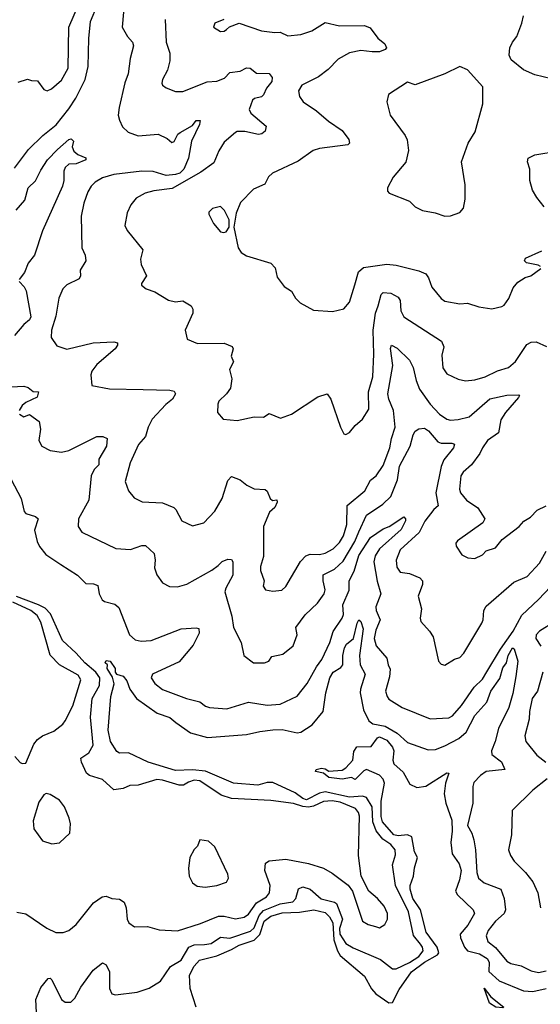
# Model space of a CAD drawing. Extents: x 1443846 to 1577407, y 839182 to 927291.
# Tile 334 of 535: x 1524442 to 1527224, y 868600 to 873865. Entities that reach past the tile are written whole.
import ezdxf

# ---------------------------------------------------------------- set-up
doc = ezdxf.new("R2010")
doc.units = 0

msp = doc.modelspace()

# ---------------------------------------------------------------- linework, layer by layer
at = {"layer": '0CON20XD'}
for points in [[(1524415, 873070), (1524489.4, 873170.6), (1524565.3, 873244.7), (1524636.8, 873303.2), (1524705, 873388.5), (1524743.3, 873445), (1524791.5, 873545), (1524807.5, 873615), (1524811.6, 873765), (1524821.6, 873855), (1524858.4, 873945)], [(1524435, 873531.2), (1524485, 873546.2), (1524505, 873538.8), (1524538.3, 873538.3), (1524571.7, 873491.7), (1524590, 873485), (1524612, 873495), (1524665, 873540.8), (1524701.2, 873605), (1524704.6, 873825.4), (1524755.8, 873945)], [(1524996.9, 873905), (1524990, 873825), (1525018.1, 873775), (1525045.6, 873745), (1525050.9, 873725), (1525033.4, 873656.6), (1525021.5, 873575), (1525005, 873527.1), (1524973.5, 873395), (1524969.5, 873355), (1524975, 873326.7), (1524991.7, 873291.7), (1525022.6, 873262.6), (1525075.8, 873244.2), (1525182, 873252), (1525230.3, 873230.3), (1525255, 873207.5), (1525267.3, 873212.7), (1525288.1, 873251.9), (1525299.1, 873260.9), (1525365, 873299.5), (1525385, 873325.9), (1525406.2, 873326.2), (1525403.6, 873305), (1525360.6, 873215), (1525345.3, 873125), (1525320.2, 873065), (1525297.6, 873045), (1525275, 873036.2), (1525225, 873030.9), (1525155, 873053.6), (1525095, 873055.2), (1524945, 873037.2), (1524885, 873018.8), (1524845, 872996.5), (1524825, 872974.3), (1524807.3, 872945), (1524785.4, 872884.6), (1524770.9, 872815), (1524774.3, 872645), (1524792.2, 872605), (1524796.7, 872575), (1524766, 872525), (1524768, 872495), (1524761.1, 872478.9), (1524693.6, 872446.4), (1524673.4, 872425), (1524652, 872375), (1524635, 872280), (1524611.5, 872205), (1524610, 872165), (1524640.9, 872120.9), (1524695, 872102.5), (1524835, 872136.4), (1524945, 872141.9), (1524965, 872136.2), (1524965.6, 872125), (1524951.9, 872105), (1524855, 872020.6), (1524828.6, 871985), (1524821.9, 871965), (1524828.3, 871908.3), (1524921.7, 871891.7), (1525103, 871887), (1525245, 871884.4), (1525267.6, 871877.6), (1525275.8, 871865), (1525258.1, 871835), (1525223.2, 871806.8), (1525151.1, 871728.9), (1525128.1, 871685), (1525115, 871636.2), (1525077.6, 871592.4), (1525033.3, 871495), (1525006.9, 871395), (1525024.2, 871345), (1525055, 871308.8), (1525097.3, 871287.3), (1525205, 871281.1), (1525265.5, 871255.5), (1525277.5, 871245), (1525308.8, 871185), (1525365, 871158), (1525425.5, 871174.5), (1525485, 871235.8), (1525524.5, 871305), (1525555, 871400), (1525575, 871422.5), (1525621.2, 871405), (1525656, 871375), (1525695, 871355.7), (1525755, 871352), (1525765, 871343.3), (1525781.2, 871305), (1525793.6, 871293.6), (1525817, 871297), (1525818.8, 871285), (1525805, 871256.2), (1525777.8, 871232.2), (1525744.4, 871155), (1525744.4, 870994.4), (1525729.1, 870940.9), (1525729.4, 870919.4), (1525748.6, 870865), (1525744, 870835), (1525755.8, 870815.8), (1525795, 870808.1), (1525843.3, 870815), (1525865, 870833.8), (1525943.2, 870966.8), (1525972.1, 870997.9), (1525995, 871007.1), (1526045, 871004.7), (1526075, 871011.3), (1526118.2, 871035), (1526151.5, 871068.5), (1526173.2, 871105), (1526190.8, 871165), (1526193, 871267), (1526287.1, 871345), (1526317.1, 871402.9), (1526347.5, 871425), (1526385, 871480), (1526420.8, 871575), (1526428.4, 871625), (1526449.5, 871685), (1526439.3, 871775), (1526414.8, 871835), (1526409.1, 871865), (1526435.9, 872015), (1526424.3, 872105.7), (1526430, 872125), (1526459.1, 872109.1), (1526525, 872043.6), (1526544.2, 872005), (1526561.1, 871935), (1526579.7, 871889.7), (1526635, 871809.3), (1526685, 871756.2), (1526725, 871728.8), (1526745, 871723.9), (1526785, 871726.7), (1526845, 871741.1), (1526955, 871836.7), (1527045, 871856.2), (1527109.4, 871859.4), (1527113.8, 871855), (1527107.1, 871845), (1527038.2, 871765), (1527013.1, 871725), (1527001.8, 871655), (1526942.7, 871615), (1526915, 871575.6), (1526902.1, 871545), (1526857.1, 871485), (1526811.5, 871445), (1526798.9, 871425), (1526791.8, 871355), (1526797.5, 871335), (1526830.6, 871295), (1526890.8, 871255), (1526928.8, 871195), (1526916.7, 871175), (1526781.2, 871078.8), (1526773.8, 871065), (1526775, 871050), (1526805, 871003.3), (1526837.5, 870987.5), (1526875, 870982.9), (1526916.2, 871003.8), (1526935, 871023.8), (1526985, 871040), (1527020, 871085), (1527111.2, 871155), (1527136.5, 871183.5), (1527172, 871205), (1527207.9, 871242.1), (1527255, 871265.8)], [(1527285, 873548.5), (1527195, 873570.4), (1527135, 873597.5), (1527069.4, 873649.4), (1527057.7, 873675), (1527061.5, 873715), (1527075, 873744.3), (1527098.9, 873775), (1527126, 873846), (1527133.8, 873885)], [(1525219.1, 873865), (1525225.4, 873745.4), (1525245.5, 873685), (1525245.6, 873645), (1525232.5, 873595), (1525205.7, 873545), (1525202.5, 873525), (1525206.2, 873515), (1525225, 873500.8), (1525275, 873480), (1525315, 873481.1), (1525445, 873532.2), (1525495, 873536.5), (1525537.6, 873552.4), (1525565, 873582), (1525619.7, 873590.3), (1525655, 873607.8), (1525673.8, 873605), (1525708, 873578), (1525775, 873577.5), (1525791.9, 873555), (1525789.4, 873535), (1525761.3, 873498.7), (1525745, 873463.5), (1525735, 873452.5), (1525697.1, 873442.9), (1525687.1, 873435), (1525667.8, 873385), (1525676.9, 873365), (1525760, 873295), (1525755, 873268.8), (1525736.7, 873255), (1525718.9, 873251.1), (1525645, 873266.7), (1525605, 873266.7), (1525595, 873261.2), (1525535, 873210), (1525506.4, 873163.6), (1525480.2, 873099.8), (1525410.5, 873049.5), (1525257.7, 872962.3), (1525159.5, 872950.5), (1525113.7, 872936.3), (1525065, 872910.8), (1525035.7, 872875), (1525017.4, 872832.6), (1525004.4, 872765), (1525017.6, 872737.6), (1525100, 872635), (1525088.8, 872585), (1525090.8, 872555), (1525120, 872495), (1525093.3, 872455), (1525092.5, 872445), (1525117.5, 872425), (1525165, 872410), (1525236.7, 872365), (1525275, 872355.6), (1525315, 872361.4), (1525358.6, 872335), (1525367.6, 872317.6), (1525367.5, 872295), (1525326.7, 872205), (1525337, 872157), (1525392.7, 872132.7), (1525534.2, 872134.2), (1525577.6, 872117.6), (1525582.5, 872105), (1525572.7, 872065), (1525584.4, 872035), (1525562.9, 871995), (1525575.8, 871944.2), (1525568, 871895), (1525548, 871865), (1525506.7, 871825), (1525501.7, 871808.3), (1525500, 871765), (1525529.3, 871729.3), (1525605, 871720.8), (1525695, 871742), (1525745, 871738.8), (1525775, 871758.8), (1525836.1, 871733.9), (1525895, 871756.2), (1526035, 871848), (1526085, 871863.8), (1526105.7, 871835.7), (1526156.2, 871685), (1526175, 871650), (1526185, 871647.5), (1526205, 871657.5), (1526235.8, 871694.2), (1526275, 871728), (1526307.4, 871782.6), (1526305.5, 871875), (1526328.7, 871955), (1526334.1, 872075.9), (1526331.2, 872205), (1526344.3, 872295.7), (1526357.6, 872335), (1526374.6, 872395.4), (1526385, 872405.8), (1526425, 872402.2), (1526465, 872380.6), (1526475, 872362.5), (1526478.2, 872308.2), (1526495.4, 872275.4), (1526696.2, 872145), (1526708.8, 872115), (1526698.3, 872071.7), (1526703, 872003), (1526725, 871971.4), (1526785, 871942.9), (1526825, 871934.4), (1526875, 871938.9), (1526930, 871955), (1526995, 871986.5), (1527054.5, 872005.5), (1527092.6, 872037.4), (1527152.6, 872127.4), (1527175, 872140.4), (1527203, 872143), (1527257.3, 872117.3)], [(1525534.1, 873865.9), (1525485, 873846.2), (1525478.8, 873825), (1525515, 873801.2), (1525535, 873804.2), (1525547, 873813), (1525564.2, 873825.8), (1525615, 873845.7), (1525735, 873805.5), (1525805, 873795.6), (1525835, 873797.8), (1525875, 873778.5), (1525945, 873785.5), (1526003.8, 873805), (1526075, 873849.5), (1526151.9, 873831.9), (1526285, 873833.5), (1526315, 873821.4), (1526356.9, 873766.9), (1526394, 873735), (1526402, 873715), (1526396, 873705), (1526365, 873693.8), (1526325, 873692.3), (1526265, 873700.4), (1526205, 873687.5), (1526145, 873654.3), (1526091.5, 873598.5), (1526039.9, 873560.1), (1525950, 873515), (1525932.5, 873485), (1525937.5, 873455), (1525957.5, 873425), (1526028.3, 873378.3), (1526093, 873323), (1526165, 873273.1)], [(1526715, 872814), (1526745, 872816.7), (1526795, 872833.3), (1526813.3, 872856.7), (1526823.3, 872905), (1526822.3, 872982.3), (1526804, 873105), (1526838, 873205), (1526875.8, 873265), (1526917.5, 873415), (1526917.5, 873505), (1526835, 873596.2), (1526795, 873613.8), (1526714.3, 873575.7), (1526555, 873517.1), (1526515, 873531.2), (1526413.3, 873465), (1526403.8, 873425), (1526422, 873355), (1526502, 873245), (1526512.7, 873222.7), (1526520.8, 873165), (1526505, 873103.3), (1526437.3, 873022.7), (1526407.5, 872965), (1526408.3, 872948.3), (1526417, 872937), (1526525, 872893.8), (1526555, 872863.8), (1526594.2, 872844.2), (1526662.3, 872832.3), (1526715, 872814)], [(1526165, 873273.1), (1526201.4, 873225), (1526204, 873205), (1526195, 873196), (1526045, 873176.4), (1526011.2, 873165), (1525931.3, 873108.7), (1525793.3, 873045), (1525771.2, 873025), (1525752.5, 872985), (1525692.3, 872957.7), (1525622.4, 872887.6), (1525599.4, 872830.6), (1525586, 872755), (1525610.6, 872645), (1525625, 872620), (1525655, 872602), (1525785, 872563.3), (1525808.3, 872538.3), (1525818.3, 872488.3), (1525855, 872437.5), (1525895, 872412.5), (1525916.4, 872376.4), (1525940.7, 872350.7), (1526012.3, 872312.3), (1526113.9, 872303.9), (1526175, 872318.8), (1526205.5, 872354.5), (1526233.1, 872446.9), (1526253, 872517), (1526280.4, 872539.6), (1526405, 872557.5), (1526455, 872552.7), (1526575, 872522.5), (1526611.9, 872505), (1526627.8, 872485), (1526644.7, 872434.7), (1526695, 872373.1), (1526715, 872358.8), (1526794.3, 872345.7), (1526835, 872348.6), (1526895, 872328.6), (1526965, 872318.8), (1527018.8, 872331.2), (1527032, 872338), (1527056.6, 872373.4), (1527078.7, 872431.3), (1527105, 872461.2), (1527144.1, 872485.9), (1527174.1, 872495.9), (1527226.7, 872535)], [(1524424.4, 872845.6), (1524469.6, 872900.4), (1524488.3, 872965), (1524527.1, 873002.9), (1524555, 873060.8), (1524591.1, 873115), (1524645, 873171.1), (1524705, 873223.8), (1524717.7, 873227.7), (1524730, 873215), (1524723.3, 873185), (1524732.4, 873162.4), (1524753.8, 873143.8), (1524796.7, 873126.7), (1524795.8, 873115.8), (1524745, 873094.5), (1524705, 873092.9), (1524685.4, 873074.6), (1524678.1, 873055), (1524678.2, 873005), (1524671.5, 872975), (1524563.9, 872735), (1524522, 872605), (1524486.9, 872563.1), (1524467.9, 872512.1), (1524439.4, 872475)], [(1527244.4, 872864.4), (1527205, 872913.3), (1527182.4, 872952.4), (1527168.6, 873005), (1527168.6, 873065), (1527156, 873105), (1527160, 873125), (1527195, 873141.4), (1527325, 873162.9)], [(1525533.6, 872726.4), (1525545, 872731.2), (1525562.5, 872755), (1525562.5, 872795), (1525537.5, 872845), (1525515, 872866), (1525472.5, 872855), (1525453.9, 872836.1), (1525452.5, 872825), (1525477.5, 872775), (1525515, 872730), (1525533.6, 872726.4)], [(1527226.2, 872545), (1527212.1, 872552.1), (1527150.8, 872565), (1527140, 872575), (1527145, 872590), (1527231.7, 872628.3)], [(1524439.2, 872465), (1524465.9, 872435.9), (1524476.4, 872415), (1524501.3, 872275), (1524495, 872260), (1524464.6, 872235), (1524413.8, 872176.2)], [(1524365, 871900.5), (1524465, 871904.5), (1524487.6, 871897.6), (1524515, 871876.2), (1524543.3, 871875), (1524535, 871846.7), (1524475, 871818.6), (1524455, 871802.5), (1524440, 871775)], [(1524441.2, 871755), (1524465, 871742), (1524495, 871753.8), (1524545.8, 871715.8), (1524554.1, 871675.9), (1524544, 871615), (1524560, 871585), (1524605, 871560.8), (1524665, 871552), (1524705, 871560.6), (1524855, 871635.8), (1524886.1, 871636.1), (1524910, 871625), (1524905.5, 871585), (1524866.2, 871515), (1524864.6, 871485), (1524841.1, 871458.9), (1524824.2, 871425), (1524811.3, 871295), (1524756.9, 871195), (1524754.4, 871154.4), (1524773.8, 871125), (1524956.5, 871036.5), (1525035, 871032.1), (1525095, 871053.1), (1525115, 871052.5), (1525160.9, 871010.9), (1525166.7, 870975), (1525163.2, 870933.2), (1525175, 870896.7), (1525205, 870854), (1525243.4, 870833.4), (1525285, 870831.5), (1525335, 870845.6), (1525469.2, 870920.8), (1525503.8, 870946.2), (1525525, 870967.5), (1525555, 870980.6), (1525575, 870977.5), (1525581.5, 870965), (1525580.9, 870895), (1525544.1, 870825), (1525539.2, 870805), (1525575.4, 870675), (1525584.6, 870614.6), (1525625.8, 870535), (1525640, 870465), (1525692.5, 870425), (1525750, 870425), (1525773.3, 870435), (1525790.5, 870459.5), (1525848.7, 870471.3), (1525904, 870516), (1525924.3, 870575), (1525918, 870615), (1525968.5, 870681.5), (1526034.4, 870745), (1526070, 870795), (1526075.4, 870815.4), (1526063.2, 870865), (1526063.4, 870896.6), (1526125, 870927.1), (1526171.4, 870968.6), (1526232.9, 871075), (1526254.4, 871125.6)], [(1526254.4, 871125.6), (1526296.1, 871215), (1526383.6, 871275), (1526425.3, 871315), (1526461, 871405), (1526471.9, 871478.1), (1526528.6, 871585), (1526544.4, 871645), (1526555.7, 871665), (1526575, 871676.8), (1526605, 871679.8), (1526626.5, 871666.5), (1526677.1, 871607.1), (1526695, 871600.3), (1526750.9, 871600.9), (1526765.4, 871595.4), (1526761.1, 871575), (1526709.6, 871510.4), (1526694.6, 871475), (1526666.9, 871335), (1526679.2, 871265), (1526655, 871246), (1526607.4, 871182.6), (1526577.9, 871122.1), (1526475, 871029.1), (1526453.9, 870975), (1526457.9, 870937.9), (1526475, 870911.2), (1526525, 870903.8), (1526579.8, 870879.8), (1526594.4, 870865), (1526595.5, 870845), (1526572.1, 870782.1), (1526590, 870715), (1526582.9, 870665), (1526585.8, 870645.8), (1526632.5, 870595), (1526651.9, 870565), (1526680.8, 870435), (1526695, 870418.8), (1526715, 870412.9), (1526765, 870445.8), (1526795, 870454), (1526815, 870478), (1526912.6, 870637.4), (1526919.4, 870655), (1526922.5, 870705), (1526935, 870728.6), (1527083.5, 870856.5), (1527155, 870888.1), (1527220.6, 870959.4), (1527255, 871023.1)], [(1524379, 871439), (1524450, 871305), (1524466.7, 871235), (1524475, 871224.4), (1524527.6, 871207.6), (1524541.2, 871195), (1524521.8, 871135), (1524535.4, 871075), (1524547.8, 871047.8), (1524582.2, 871005), (1524662.1, 870952.1), (1524751.9, 870895), (1524795, 870849.2), (1524837.3, 870847.3), (1524859.2, 870839.2), (1524866.7, 870795), (1524883.1, 870763.1), (1524895, 870754.4), (1524950.2, 870740.2), (1524972, 870722), (1525030, 870575), (1525059.1, 870549.1), (1525091.5, 870541.5), (1525145, 870544.7), (1525305, 870607.3), (1525385, 870613.1), (1525399.1, 870609.1), (1525400.9, 870585), (1525369.4, 870520.6), (1525295, 870431.5), (1525151.9, 870365), (1525144.4, 870345), (1525164.4, 870315), (1525205, 870282.5), (1525333.8, 870235), (1525405, 870217.3), (1525435, 870194.4), (1525457.3, 870187.3), (1525549.8, 870180.2), (1525665, 870214.6), (1525765, 870200), (1525834.5, 870205.5), (1525925, 870248), (1525979.1, 870315), (1526028.2, 870405), (1526056.2, 870443.8), (1526100.4, 870535), (1526117.6, 870592.4), (1526166, 870664), (1526171.9, 870685), (1526169.7, 870735), (1526202.9, 870815), (1526203.2, 870865), (1526230.4, 870915), (1526255, 871000.2), (1526317.6, 871095), (1526385, 871143.1), (1526416.1, 871153.9), (1526495, 871205.7), (1526504.4, 871195), (1526504.5, 871185), (1526480.7, 871139.3), (1526365.4, 871034.6), (1526342.4, 870997.6), (1526335.3, 870965), (1526352, 870862), (1526371.9, 870795), (1526345.3, 870725), (1526347.1, 870705), (1526367.8, 870655), (1526345, 870600.6), (1526336.6, 870555), (1526346.8, 870516.8), (1526405, 870451.2), (1526410.6, 870415), (1526422.2, 870392.2), (1526418.5, 870351.5), (1526397.3, 870275), (1526405.6, 870245), (1526415, 870231.4), (1526486.2, 870186.2), (1526635, 870125.6), (1526735, 870130.9), (1526755, 870142.5), (1526802.8, 870197.2), (1526871.8, 870295), (1526915, 870338.4), (1526937.8, 870377.8), (1527011.1, 870498.9), (1527080.2, 870595), (1527125, 870680.6), (1527214.8, 870765.2), (1527278.3, 870831.7)], [(1524427, 869093), (1524475, 869083.8), (1524587, 869007), (1524635, 868984.4), (1524675, 868984.3), (1524705.5, 868994.5), (1524745, 869025.7), (1524836.9, 869143.1), (1524883.3, 869175), (1524905, 869178), (1524935, 869166), (1524975, 869161.2), (1525000, 869145), (1525011.2, 869115), (1525016, 869055), (1525026.2, 869035), (1525056, 869014), (1525125, 869015.8), (1525188.3, 868998.3), (1525285, 868992.9), (1525408.5, 869031.5), (1525505, 869070.6), (1525535, 869071.8), (1525595, 869056.2), (1525642.5, 869065), (1525665, 869082.1), (1525707.3, 869142.7), (1525761.1, 869175), (1525777.5, 869195), (1525781.3, 869235), (1525751.5, 869315), (1525755.4, 869354.6), (1525775, 869366.4), (1525865, 869376.1), (1525985, 869352.3), (1526065, 869328.2), (1526111.4, 869301.4), (1526197.5, 869237.5), (1526220.5, 869205), (1526274.6, 869044.6), (1526305, 869025.7), (1526344.2, 869015.8), (1526365, 869009.2), (1526393.6, 869026.4), (1526408.5, 869055), (1526407.7, 869085), (1526390, 869125), (1526355, 869165.5), (1526307.8, 869205), (1526267.1, 869285), (1526253.3, 869395), (1526257.5, 869605), (1526252.8, 869625), (1526236.3, 869646.3), (1526155, 869680.6), (1526111.7, 869688.3), (1526065.6, 869685), (1526011.6, 869658.4), (1525985, 869653.2), (1525955, 869656.8), (1525905, 869674), (1525785, 869690), (1525575, 869700.5), (1525518.2, 869718.2), (1525405.5, 869794.5), (1525375, 869798.9), (1525345, 869787.3), (1525317.8, 869772.2), (1525295, 869770.9), (1525205, 869798), (1525175, 869801.2), (1525075, 869770.9), (1525030.3, 869769.7), (1524995, 869754.4), (1524945, 869745.7), (1524885, 869801.6), (1524815, 869823.2), (1524800, 869835), (1524772, 869895), (1524769.7, 869915), (1524811.1, 869945), (1524834.7, 869985), (1524820.2, 870135), (1524830.4, 870235), (1524869, 870305), (1524871.3, 870345), (1524850, 870375), (1524790.5, 870425), (1524745, 870476.8), (1524670.3, 870545), (1524607.3, 870687.3), (1524578, 870718), (1524543.4, 870736.6), (1524425, 870779.9)], [(1524416.7, 869925), (1524445, 869892.5), (1524455, 869887.5), (1524475, 869890), (1524518.8, 869991.2), (1524536.7, 870015), (1524564.1, 870035.9), (1524625, 870060), (1524672.1, 870097.9), (1524685, 870116), (1524726.2, 870195), (1524768.8, 870335), (1524755, 870360.5), (1524655, 870415.3), (1524606, 870466), (1524555, 870642.5), (1524535, 870679.1), (1524501.8, 870705), (1524405, 870749.3)], [(1524532.7, 868555), (1524529.5, 868625), (1524555, 868690), (1524595, 868738), (1524605, 868740), (1524615, 868730), (1524665.6, 868625), (1524685, 868611.2), (1524715, 868610.9), (1524737.9, 868632.1), (1524769.6, 868690.4), (1524835, 868781.4), (1524885, 868822), (1524905, 868811.2), (1524922.6, 868772.6), (1524922.5, 868685), (1524935, 868655.8), (1524955, 868650), (1525070, 868665), (1525135, 868685.5), (1525195, 868722.9), (1525247.6, 868802.4), (1525305, 868836.2), (1525345.4, 868905), (1525375, 868917), (1525430.1, 868919.9), (1525465, 868925.3), (1525515, 868958.6), (1525565, 868952.6), (1525675, 868991.5), (1525695, 869008), (1525721.4, 869075), (1525745, 869101.8), (1525835, 869137), (1525901.8, 869148.2), (1525917.8, 869165), (1525932.1, 869217.9), (1525955, 869228.3), (1525994.5, 869214.5), (1526053.8, 869163.8), (1526125, 869146), (1526135, 869138.5), (1526167.8, 869055), (1526152.2, 869005), (1526152.8, 868975), (1526185, 868924.7), (1526225, 868901), (1526369.9, 868839.9), (1526435, 868788.5), (1526455, 868790), (1526525, 868823.1), (1526574.7, 868855), (1526597.8, 868885), (1526595.7, 868905), (1526585, 868922), (1526547, 868967), (1526520.5, 869095), (1526450.4, 869235), (1526434.6, 869345), (1526450.3, 869399.7), (1526448.1, 869425), (1526426.2, 869455), (1526383.1, 869483.1), (1526346.7, 869526.7), (1526330.1, 869575), (1526325.4, 869655), (1526295.9, 869705.9), (1526275, 869713.5), (1526205, 869706.7), (1526075, 869735.3), (1526045, 869728.2), (1525975, 869693.7), (1525955, 869700.2), (1525915, 869730.1), (1525795, 869785.8), (1525765, 869786.2), (1525715, 869771.5), (1525585, 869781.5), (1525435.8, 869845.8), (1525365, 869853.9), (1525275, 869849.6), (1525128.9, 869895), (1525023.9, 869943.9), (1524975, 869943.1), (1524960.9, 869950.9), (1524926.9, 870005), (1524914.6, 870065), (1524930, 870245), (1524946.5, 870313.5), (1524938.6, 870348.6), (1524910, 870395), (1524912.5, 870415), (1524900, 870425), (1524905, 870437.5), (1524926.2, 870435), (1524952, 870395), (1524952.5, 870375), (1524960, 870365), (1524995, 870353.8), (1525015, 870330), (1525031.2, 870285), (1525065.8, 870235.8), (1525176.3, 870156.3), (1525245, 870133.5), (1525275.9, 870105.9), (1525355, 870051.1), (1525445.8, 870025.8), (1525655, 870041.6), (1525725, 870059.1), (1525795, 870067.2), (1525845, 870068.4), (1525925, 870052.2), (1525945, 870054.3), (1526006.1, 870093.9), (1526064.1, 870165), (1526079, 870265), (1526100, 870345), (1526118.1, 870375), (1526159.2, 870400.8), (1526170, 870415), (1526170, 870465), (1526178.8, 870505), (1526189.6, 870525), (1526225.5, 870555), (1526245, 870638), (1526255, 870655.8), (1526265, 870646), (1526277.2, 870607.3), (1526257.5, 870465), (1526261.7, 870415), (1526287.6, 870365), (1526262.9, 870285), (1526262.4, 870265), (1526279.7, 870175), (1526308.8, 870115), (1526329.6, 870099.6), (1526395, 870086.7), (1526459.4, 870049.4), (1526515, 870000), (1526625, 869961.1), (1526665, 869962.3), (1526715, 869981.2), (1526789.6, 870020.4), (1526827.9, 870055), (1526875, 870144.1), (1526937.9, 870215), (1526959.4, 870275), (1527007.3, 870342.7), (1527025, 870399.1), (1527043.8, 870426.2), (1527052.3, 870465), (1527075, 870506), (1527085, 870501.2), (1527104.6, 870435), (1527092.7, 870352.7), (1527077.5, 870262.5), (1527056.9, 870186.9), (1527000.8, 870075), (1526983.8, 870005), (1526963.5, 869955), (1526965.4, 869935), (1527016.2, 869896.2), (1527034, 869855), (1526935, 869844.7), (1526905, 869823.8), (1526869.1, 869785), (1526863.6, 869765), (1526863.3, 869675), (1526835.4, 869555.4), (1526859.2, 869515), (1526869.8, 869479.8), (1526878.9, 869425), (1526885.4, 869305), (1526894.1, 869274.1), (1526925, 869248.5), (1527012.9, 869215), (1527031.1, 869165), (1527037.5, 869105), (1527032.1, 869085), (1526984.6, 869045), (1526945.3, 868994.7), (1526934.5, 868965), (1526943.5, 868935), (1526985, 868903.8), (1527045, 868829.5), (1527067.4, 868817.4), (1527122, 868805), (1527175, 868778.5), (1527215, 868770), (1527255, 868778.7)], [(1527299.6, 870645), (1527220, 870595), (1527202.1, 870575), (1527200, 870555), (1527228, 870515)], [(1527237.3, 870375), (1527210, 870275), (1527181.2, 870235), (1527166.2, 870165), (1527165.5, 870125), (1527141.8, 870035), (1527146.9, 870005), (1527205, 869931.4), (1527254.1, 869894.1)], [(1525385.4, 868584.6), (1525353.3, 868685), (1525350.1, 868755), (1525375, 868804.2), (1525403.7, 868836.3), (1525495, 868858.7), (1525575, 868892.3), (1525615, 868916.4), (1525695, 868943.4), (1525726.2, 868973.8), (1525748, 869045), (1525785, 869070.4), (1525845, 869088.5), (1525937.6, 869092.4), (1526014.8, 869105.2), (1526075, 869090.2), (1526097.3, 869067.3), (1526115.6, 869035), (1526120.8, 868945), (1526140.1, 868885), (1526155, 868860.8), (1526285, 868749.4), (1526322.1, 868682.1), (1526345.2, 868655.2), (1526415, 868607.1), (1526435, 868610), (1526470.8, 868679.2), (1526536.7, 868773.3), (1526605.7, 868824.3), (1526675.8, 868864.2), (1526682.6, 868875), (1526673.3, 868905), (1526614.8, 868985), (1526584.3, 869105), (1526544, 869165), (1526528.7, 869215), (1526528.6, 869235), (1526547.4, 869285), (1526551.4, 869328.6), (1526568.1, 869385), (1526551.3, 869415), (1526537.5, 869495), (1526515, 869505.5), (1526465, 869500.7), (1526441.2, 869505), (1526381.1, 869575), (1526373.3, 869603.3), (1526373.6, 869686.4), (1526391.9, 869781.9), (1526384.2, 869804.2), (1526364.7, 869824.7), (1526295, 869854.4), (1526281.7, 869848.3), (1526235, 869802.5), (1526215, 869812.5), (1526165, 869804.2), (1526095, 869812.9), (1526065.6, 869835.6), (1526022.5, 869845), (1526027.5, 869855), (1526055, 869861.9), (1526075, 869859.2), (1526095, 869845.7), (1526165, 869850.9), (1526185.7, 869864.3), (1526223.3, 869905), (1526228.3, 869951.7), (1526243.8, 869976.2), (1526321.4, 869978.6), (1526353.8, 870025), (1526365, 870030.8), (1526405, 870012.5), (1526435, 869974), (1526442.5, 869955), (1526435.9, 869905), (1526441.5, 869885), (1526491.8, 869841.8), (1526527.1, 869777.1), (1526565, 869758.9), (1526613.3, 869766.7), (1526725, 869838), (1526736, 869835), (1526718.1, 869781.9), (1526710.6, 869725), (1526720, 869675), (1526751.1, 869585), (1526753.9, 869525), (1526745.9, 869465), (1526753, 869405), (1526790.5, 869350.5), (1526801.7, 869315), (1526792.7, 869265), (1526770.3, 869205), (1526782, 869185), (1526865.3, 869105.3), (1526872.9, 869085), (1526837.4, 869022.6), (1526796.8, 868975), (1526797.8, 868955), (1526818.5, 868905), (1526835, 868884.8), (1526898.8, 868868.8), (1526941.2, 868845), (1526950.3, 868825), (1526949.6, 868775), (1527005, 868725.6), (1527135, 868671.2), (1527185, 868668), (1527255.2, 868684.8)], [(1527261.5, 869805), (1527184.2, 869745), (1527074.3, 869635.7), (1527069.6, 869505), (1527053.6, 869425), (1527064.6, 869395), (1527085, 869365.6), (1527144.7, 869304.7), (1527184, 869254), (1527210.6, 869195), (1527225.8, 869115.8)], [(1524615, 869457.5), (1524655, 869462.5), (1524710, 869515), (1524713.3, 869565), (1524706.2, 869595), (1524682, 869655), (1524655, 869691.2), (1524605, 869721.2), (1524583.6, 869726.4), (1524570.7, 869719.3), (1524545, 869680), (1524515, 869580), (1524517.7, 869537.7), (1524565, 869473.8), (1524615, 869457.5)], [(1525434.3, 869225.7), (1525495, 869234.4), (1525547, 869253), (1525558, 869275), (1525554.2, 869295), (1525485, 869442.5), (1525451.7, 869471.7), (1525405, 869480), (1525392.5, 869445), (1525375, 869427.5), (1525351.2, 869385), (1525344, 869325), (1525348, 869285), (1525365, 869248.8), (1525391.1, 869231.1), (1525434.3, 869225.7)], [(1527025, 868581.2), (1526986.7, 868585), (1526952, 868605), (1526923.6, 868686.4), (1526959.2, 868639.2), (1527030, 868585), (1527025, 868581.2)]]:
    msp.add_lwpolyline(points, dxfattribs=at)

doc.saveas('drawing.dxf')
